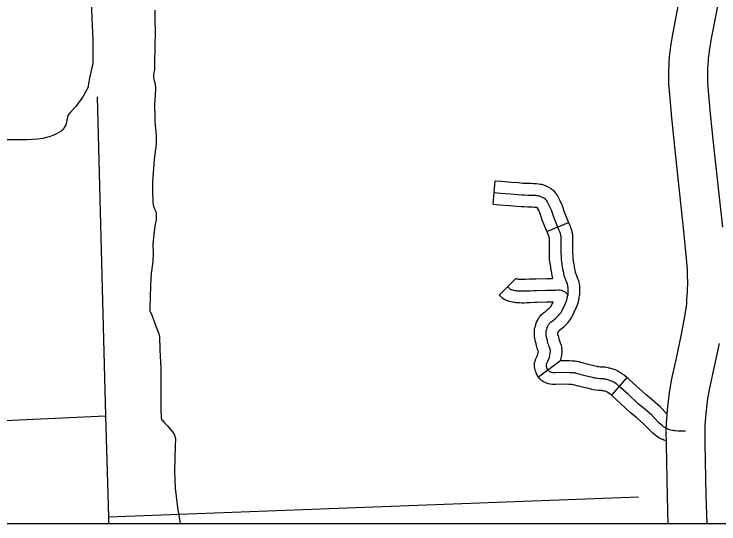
# Model space of a CAD drawing. Extents: x 1720274 to 1751788, y 372074 to 391887.
# Drawn here: x 1730899 to 1731609, y 374371 to 374885 of the extents above; entities that cross this region are included whole.
import ezdxf

# ---------------------------------------------------------------- set-up
doc = ezdxf.new("R2010")
doc.units = 0
for name, color, linetype in [('Level 10', 7, 'Continuous'), ('Level 32', 7, 'Continuous'), ('Level 35', 7, 'Continuous'), ('Level 4', 7, 'Continuous'), ('Level 5', 7, 'Continuous'), ('R_Draft', 7, 'Continuous')]:
    doc.layers.add(name, color=color, linetype=linetype)

msp = doc.modelspace()

# ---------------------------------------------------------------- linework, layer by layer
at = {"layer": 'Level 10'}
for points in [[(1731612.63, 374670.13), (1731603.84, 374752.04), (1731600.4, 374784.4), (1731598.63, 374803.1), (1731597.71, 374816.25), (1731597.6, 374828.47), (1731597.72, 374831.34), (1731597.91, 374834.55), (1731598.16, 374837.75), (1731598.47, 374840.95), (1731598.83, 374844.14), (1731599.24, 374847.33), (1731599.71, 374850.5), (1731600.24, 374853.67), (1731600.82, 374856.83), (1731601.51, 374860.27), (1731606.65, 374887.41), (1731613.56, 374926.92)], [(1731567.79, 374894.49), (1731562.75, 374867.85), (1731562.03, 374864.31), (1731561.33, 374860.48), (1731560.69, 374856.63), (1731560.12, 374852.78), (1731559.61, 374848.91), (1731559.18, 374845.03), (1731558.81, 374841.15), (1731558.5, 374837.27), (1731558.27, 374833.37), (1731558.09, 374829.13), (1731558.23, 374814.69), (1731559.26, 374799.86), (1731561.1, 374780.45), (1731564.56, 374747.85), (1731573.33, 374666.14), (1731576.31, 374635.03), (1731576.57, 374631.36), (1731576.78, 374627.59), (1731576.93, 374623.82), (1731577.02, 374620.04), (1731577.05, 374616.27), (1731577.03, 374612.5), (1731576.94, 374608.73), (1731576.8, 374604.95), (1731576.6, 374601.19), (1731576.33, 374597.42), (1731576.02, 374593.66), (1731575.69, 374590.41), (1731573.37, 374576.67), (1731570.51, 374560.87), (1731565.64, 374538.35), (1731561.13, 374517.3), (1731558.6, 374503.56), (1731556.63, 374486.39), (1731555.58, 374472.76), (1731555.4, 374465.3)], [(1731594.89, 374464.37), (1731595.04, 374470.76), (1731595.96, 374482.62), (1731597.69, 374497.73), (1731599.87, 374509.57), (1731604.26, 374530.03), (1731609.26, 374553.18)], [(1731555.4, 374465.3), (1731555.6, 374451.48), (1731556.66, 374398.87), (1731557.5, 374371.32)], [(1731597.01, 374371.32), (1731596.14, 374399.86), (1731595.09, 374452.19), (1731594.89, 374464.37)]]:
    msp.add_lwpolyline(points, dxfattribs=at)
at = {"layer": 'Level 32'}
for p, q in [((1731381.57, 374693.32), (1731383.51, 374716.94)), ((1731435.44, 374665.91), (1731457.41, 374674.82)), ((1731387.71, 374601.78), (1731404.47, 374618.53)), ((1731449.57, 374535.87), (1731427.32, 374519.14)), ((1731516.06, 374518.87), (1731500.66, 374500.86))]:
    msp.add_line(p, q, dxfattribs=at)
for points in [[(1731383.51, 374716.94), (1731389.99, 374716.4), (1731399.87, 374715.68), (1731407.12, 374715.05), (1731411.45, 374714.67), (1731413.35, 374714.57), (1731417.1, 374714.46), (1731419.72, 374714.4), (1731422.32, 374714.34), (1731423.78, 374714.23), (1731425.11, 374714.23), (1731427.24, 374714), (1731428.79, 374713.7), (1731430.25, 374713.38), (1731432.27, 374712.85), (1731434.44, 374711.98), (1731435.98, 374711.25), (1731437.93, 374710.27), (1731440.41, 374708.76), (1731442.5, 374706.81), (1731444.47, 374704.59), (1731446.28, 374701.68), (1731448.65, 374697.13), (1731451.15, 374691.91), (1731453.04, 374685.62), (1731457.1, 374675.58), (1731457.41, 374674.82)], [(1731382.54, 374705.13), (1731389.07, 374704.59), (1731398.92, 374703.87), (1731406.08, 374703.25), (1731410.63, 374702.84), (1731412.87, 374702.73), (1731416.79, 374702.61), (1731419.44, 374702.56), (1731421.75, 374702.5), (1731423.36, 374702.38), (1731424.45, 374702.38), (1731425.49, 374702.27), (1731426.41, 374702.09), (1731427.45, 374701.86), (1731428.54, 374701.58), (1731429.7, 374701.11), (1731430.79, 374700.59), (1731432.17, 374699.9), (1731433.21, 374699.27), (1731434.02, 374698.52), (1731434.94, 374697.48), (1731435.97, 374695.81), (1731438.05, 374691.83), (1731440.06, 374687.62), (1731441.85, 374681.68), (1731446.11, 374671.13), (1731447.73, 374667.15), (1731448.36, 374665.71), (1731448.76, 374664.85), (1731448.99, 374664.21), (1731449.17, 374663.4), (1731449.28, 374662.71), (1731449.4, 374661.85), (1731449.57, 374661.1), (1731449.63, 374660.35), (1731449.74, 374658.62), (1731449.69, 374644.55), (1731449.92, 374640.46), (1731449.92, 374638.67), (1731450.09, 374637.28), (1731450.38, 374635.21), (1731450.55, 374633.83), (1731450.84, 374632.21), (1731451.13, 374630.37), (1731451.53, 374628.41), (1731451.93, 374625.81), (1731452.28, 374624.14), (1731452.85, 374621.66), (1731454.29, 374617.62), (1731454.64, 374616.64), (1731455.16, 374615.2), (1731455.62, 374614.05), (1731456.02, 374613.07), (1731456.14, 374612.55), (1731456.31, 374611.68), (1731456.48, 374610.88), (1731456.54, 374610.3), (1731456.66, 374609.38), (1731456.66, 374608.63), (1731456.66, 374607.47), (1731456.66, 374606.55), (1731456.66, 374605.51), (1731456.66, 374604.07), (1731456.6, 374601.88)], [(1731381.57, 374693.32), (1731388.16, 374692.77), (1731397.98, 374692.06), (1731405.05, 374691.44), (1731409.8, 374691.02), (1731412.4, 374690.89), (1731416.49, 374690.77), (1731419.16, 374690.71), (1731421.17, 374690.66), (1731422.94, 374690.53), (1731423.77, 374690.53), (1731424.03, 374690.48), (1731424.65, 374690.35), (1731424.82, 374690.3), (1731424.95, 374690.25), (1731425.6, 374689.94), (1731425.7, 374689.89), (1731427.45, 374686.53), (1731428.98, 374683.33), (1731430.66, 374677.75), (1731435.13, 374666.69), (1731435.44, 374665.92)], [(1731457.41, 374674.82), (1731458.64, 374671.76), (1731459.16, 374670.6), (1731459.72, 374669.38), (1731460.41, 374667.49), (1731460.81, 374665.62), (1731461, 374664.47), (1731461.07, 374663.97), (1731461.32, 374662.89), (1731461.45, 374661.2), (1731461.59, 374658.99), (1731461.54, 374644.86), (1731461.77, 374640.79), (1731461.77, 374639.41), (1731461.84, 374638.83), (1731462.12, 374636.76), (1731462.27, 374635.6), (1731462.53, 374634.17), (1731462.79, 374632.47), (1731463.19, 374630.51), (1731463.6, 374627.92), (1731463.85, 374626.68), (1731464.24, 374625), (1731465.46, 374621.58), (1731465.8, 374620.62), (1731466.24, 374619.41), (1731466.6, 374618.5), (1731467.37, 374616.63), (1731467.73, 374614.99), (1731467.91, 374614.08), (1731468.21, 374612.71), (1731468.32, 374611.62), (1731468.51, 374610.11), (1731468.51, 374608.63), (1731468.51, 374607.47), (1731468.51, 374606.55), (1731468.51, 374605.51), (1731468.51, 374603.92), (1731468.44, 374601.57)], [(1731435.44, 374665.91), (1731436.81, 374662.54), (1731437.56, 374660.82), (1731437.58, 374660.78), (1731437.72, 374659.73), (1731437.82, 374659.32), (1731437.89, 374658.25), (1731437.83, 374644.24), (1731438.07, 374640.12), (1731438.07, 374637.93), (1731438.34, 374635.74), (1731438.63, 374633.66), (1731438.83, 374632.05), (1731439.15, 374630.26), (1731439.46, 374628.26), (1731439.86, 374626.3), (1731440.27, 374623.7), (1731440.7, 374621.6), (1731441.38, 374618.68)], [(1731404.47, 374618.53), (1731404.63, 374618.4), (1731404.84, 374618.35), (1731405.44, 374618.2), (1731405.93, 374618.13), (1731406.84, 374618), (1731406.97, 374617.98), (1731407.24, 374617.98), (1731408.45, 374617.98), (1731409.61, 374617.92), (1731410.85, 374617.84), (1731411.86, 374617.86), (1731414.09, 374617.97), (1731418.21, 374618.09), (1731422.16, 374618.2), (1731424.63, 374618.34), (1731435.13, 374618.56), (1731438.41, 374618.6), (1731441.38, 374618.68)], [(1731396.09, 374610.15), (1731396.47, 374609.77), (1731396.92, 374609.4), (1731397.23, 374609.09), (1731397.87, 374608.56), (1731398.21, 374608.29), (1731398.82, 374607.91), (1731399.43, 374607.57), (1731400.15, 374607.34), (1731400.91, 374607.12), (1731401.97, 374606.85), (1731403.18, 374606.55), (1731404.28, 374606.4), (1731405.08, 374606.28), (1731405.8, 374606.17), (1731406.52, 374606.13), (1731407.24, 374606.13), (1731408.15, 374606.13), (1731408.91, 374606.09), (1731410.58, 374605.98), (1731412.28, 374606.02), (1731414.56, 374606.13), (1731418.54, 374606.24), (1731422.67, 374606.36), (1731425.1, 374606.5), (1731435.31, 374606.71), (1731438.64, 374606.75), (1731445.1, 374606.93), (1731447.35, 374607), (1731448.21, 374607), (1731449.67, 374606.82), (1731450.35, 374606.64), (1731450.92, 374606.43), (1731451.39, 374606.25), (1731451.78, 374606.07), (1731452.46, 374605.75), (1731453, 374605.46), (1731453.68, 374605), (1731454.35, 374604.57), (1731454.75, 374604.25), (1731455.18, 374603.93), (1731455.5, 374603.53), (1731455.89, 374603), (1731456.6, 374601.88)], [(1731387.71, 374601.78), (1731388.47, 374601.02), (1731388.92, 374600.64), (1731389.25, 374600.31), (1731390.46, 374599.31), (1731391.41, 374598.57), (1731392.77, 374597.72), (1731394.68, 374596.64), (1731396.66, 374596.02), (1731397.76, 374595.69), (1731399.09, 374595.36), (1731400.93, 374594.9), (1731402.63, 374594.66), (1731403.31, 374594.56), (1731404.56, 374594.37), (1731406.21, 374594.28), (1731407.24, 374594.28), (1731407.85, 374594.28), (1731408.21, 374594.26), (1731410.3, 374594.12), (1731412.71, 374594.17), (1731415.03, 374594.29), (1731418.87, 374594.4), (1731423.18, 374594.52), (1731425.57, 374594.66), (1731435.5, 374594.87), (1731438.86, 374594.9), (1731441.98, 374594.99)], [(1731489.76, 374517.49), (1731488.58, 374517.53), (1731486.5, 374517.77), (1731484.8, 374518.01), (1731483.83, 374518.26), (1731481.47, 374518.81), (1731474.33, 374520.41), (1731469.3, 374521.76), (1731465.9, 374522.67), (1731464.79, 374523.05), (1731463.79, 374523.29), (1731463.2, 374523.36), (1731462.33, 374523.39), (1731460.94, 374523.46), (1731458.31, 374523.6), (1731450.75, 374523.88), (1731444.3, 374523.64), (1731442.01, 374523.6), (1731440.93, 374523.74), (1731440.34, 374523.88), (1731439.44, 374524.12), (1731438.47, 374524.58), (1731437.91, 374525.03), (1731437.43, 374525.44), (1731436.94, 374526.07), (1731436.46, 374526.8), (1731436.04, 374527.87), (1731435.56, 374529.09), (1731435.35, 374529.71), (1731435.17, 374530.34), (1731435.1, 374530.75), (1731435.1, 374531.14), (1731435.1, 374531.73), (1731435.28, 374532.28), (1731435.59, 374533.08), (1731435.97, 374533.98), (1731436.73, 374535.41), (1731438.12, 374539.09), (1731438.61, 374541.65), (1731438.92, 374542.9), (1731439.06, 374543.84), (1731439.13, 374544.67), (1731439.13, 374545.16), (1731439.13, 374545.75), (1731439.13, 374546.2), (1731439.06, 374546.83), (1731439.02, 374547.21), (1731438.89, 374547.62), (1731438.75, 374548.15), (1731438.4, 374549.01), (1731437.98, 374549.99), (1731437.46, 374551.3), (1731436.73, 374553.49), (1731436.42, 374555.33), (1731436.21, 374556.3), (1731435.49, 374558.39), (1731435.28, 374559.15), (1731435.14, 374559.91), (1731435.04, 374560.68), (1731434.93, 374561.58), (1731434.9, 374562.45), (1731434.9, 374563.14), (1731434.9, 374563.66), (1731434.9, 374564.11), (1731434.93, 374564.63), (1731435, 374565.05), (1731435.07, 374565.71), (1731435.17, 374566.3), (1731435.42, 374567.13), (1731435.66, 374567.86), (1731435.83, 374568.42), (1731436.04, 374569.22), (1731436.32, 374570.08), (1731436.63, 374570.74), (1731437.05, 374571.44), (1731437.46, 374572.24), (1731437.88, 374572.79), (1731438.3, 374573.38), (1731438.64, 374573.8), (1731439.02, 374574.18), (1731439.65, 374574.6), (1731440.58, 374575.36), (1731442.6, 374576.92), (1731444.64, 374578.73), (1731445.58, 374579.59), (1731446.45, 374580.39), (1731447.28, 374581.33), (1731448.11, 374582.2), (1731448.73, 374582.86), (1731449.29, 374583.59), (1731449.91, 374584.42), (1731450.33, 374585.01), (1731450.85, 374586.02), (1731452.55, 374589.63), (1731454.7, 374594.21), (1731455.62, 374596.63), (1731456, 374598.04), (1731456.22, 374599.1), (1731456.3, 374599.82), (1731456.43, 374600.72), (1731456.6, 374601.88)], [(1731450.35, 374535.72), (1731449.57, 374535.87), (1731450.19, 374539.12), (1731450.56, 374540.6), (1731450.84, 374542.48), (1731450.98, 374544.18), (1731450.98, 374545.16), (1731450.98, 374545.75), (1731450.98, 374546.86), (1731450.85, 374548.01), (1731450.7, 374549.65), (1731450.24, 374551.03), (1731450.01, 374551.88), (1731449.35, 374553.54), (1731448.94, 374554.49), (1731448.6, 374555.35), (1731448.27, 374556.37), (1731448.06, 374557.56), (1731447.65, 374559.51), (1731446.84, 374561.82), (1731446.79, 374562.16), (1731446.75, 374562.5), (1731446.75, 374562.68), (1731446.75, 374563.14), (1731446.75, 374563.45), (1731446.75, 374563.46), (1731446.78, 374563.75), (1731446.94, 374564.22), (1731447.23, 374565.15), (1731447.33, 374565.54), (1731447.36, 374565.6), (1731447.96, 374566.09), (1731450.16, 374567.79), (1731452.59, 374569.94), (1731453.62, 374570.89), (1731454.91, 374572.08), (1731455.99, 374573.29), (1731456.69, 374574.02), (1731457.78, 374575.17), (1731458.75, 374576.45), (1731459.5, 374577.45), (1731460.48, 374578.85), (1731461.48, 374580.77), (1731463.27, 374584.59), (1731465.62, 374589.58), (1731466.9, 374592.96), (1731467.54, 374595.31), (1731467.93, 374597.24), (1731468.05, 374598.29), (1731468.16, 374599.02), (1731468.44, 374601.57)], [(1731425.54, 374539.61), (1731425.92, 374540.32), (1731426.67, 374542.3), (1731427.03, 374544.19), (1731427.23, 374545), (1731427.02, 374545.48), (1731426.32, 374547.26), (1731425.2, 374550.61), (1731424.78, 374553.1), (1731424.16, 374554.87), (1731423.71, 374556.53), (1731423.43, 374558.05), (1731423.28, 374559.2), (1731423.11, 374560.66), (1731423.05, 374562.21), (1731423.05, 374563.14), (1731423.05, 374563.66), (1731423.05, 374564.51), (1731423.15, 374566.01), (1731423.25, 374566.64), (1731423.33, 374567.36), (1731423.62, 374568.99), (1731424.1, 374570.66), (1731424.38, 374571.5), (1731424.44, 374571.68), (1731424.66, 374572.52), (1731425.27, 374574.44), (1731426.17, 374576.34), (1731426.7, 374577.23), (1731427.4, 374578.57), (1731428.29, 374579.76), (1731428.89, 374580.6), (1731429.88, 374581.79), (1731431.47, 374583.39), (1731432.6, 374584.14), (1731433.21, 374584.63), (1731435.03, 374586.05), (1731436.69, 374587.52), (1731437.54, 374588.3), (1731437.98, 374588.71), (1731438.57, 374589.37), (1731439.53, 374590.37), (1731439.69, 374590.54), (1731439.83, 374590.73), (1731440.2, 374591.21), (1731440.22, 374591.26), (1731441.98, 374594.99)], [(1731500.66, 374500.86), (1731499.1, 374502.19), (1731497.48, 374503.31), (1731496.53, 374504), (1731496.1, 374504.24), (1731495.77, 374504.42), (1731495.45, 374504.56), (1731495.17, 374504.63), (1731493.98, 374504.95), (1731493.19, 374505.15), (1731492.47, 374505.32), (1731491.62, 374505.53), (1731491.39, 374505.59), (1731491.38, 374505.59), (1731490.48, 374505.61), (1731489.4, 374505.65), (1731487.72, 374505.7), (1731484.98, 374506.02), (1731482.52, 374506.37), (1731481.03, 374506.74), (1731478.82, 374507.26), (1731471.49, 374508.9), (1731466.24, 374510.32), (1731462.45, 374511.32), (1731461.76, 374511.56), (1731460.33, 374511.63), (1731457.78, 374511.76), (1731450.75, 374512.02), (1731444.61, 374511.79), (1731441.33, 374511.74), (1731438.81, 374512.07), (1731437.44, 374512.39), (1731435.37, 374512.95), (1731432.14, 374514.45), (1731430.32, 374515.93), (1731428.81, 374517.23), (1731427.32, 374519.14), (1731425.87, 374521.31), (1731425.01, 374523.54), (1731424.42, 374525.01), (1731424.01, 374526.25), (1731423.59, 374527.77), (1731423.25, 374529.77), (1731423.25, 374531.14), (1731423.25, 374533.53), (1731424.09, 374536.21), (1731424.61, 374537.55), (1731425.27, 374539.1), (1731425.54, 374539.61)], [(1731516.06, 374518.87), (1731513.57, 374521), (1731511.17, 374522.65), (1731509.35, 374523.98), (1731507.56, 374524.98), (1731506.22, 374525.71), (1731504.3, 374526.56), (1731502.47, 374527.25), (1731501.07, 374527.58), (1731499.97, 374527.88), (1731498.82, 374528.17), (1731498.09, 374528.35), (1731497.27, 374528.55), (1731495.8, 374528.9), (1731494.22, 374529.13), (1731492.79, 374529.26), (1731491.19, 374529.3), (1731490.13, 374529.34), (1731489.45, 374529.36), (1731488.03, 374529.52), (1731487.09, 374529.66), (1731486.63, 374529.77), (1731484.12, 374530.36), (1731477.16, 374531.92), (1731472.36, 374533.21), (1731469.35, 374534.01), (1731468.12, 374534.43), (1731465.88, 374534.98), (1731464.13, 374535.18), (1731462.86, 374535.23), (1731461.55, 374535.3), (1731458.84, 374535.44), (1731450.74, 374535.74), (1731450.35, 374535.72)], [(1731575.15, 374464.83), (1731570.85, 374464.73), (1731567.38, 374464.87), (1731565.54, 374464.97), (1731564.05, 374465.11), (1731562.66, 374465.29), (1731561.62, 374465.46), (1731560.27, 374465.74), (1731559.16, 374466.15), (1731558.22, 374466.57), (1731557.32, 374466.99), (1731556.63, 374467.3), (1731555.38, 374467.85), (1731554.41, 374468.34), (1731553.16, 374469.17), (1731551.74, 374470.35), (1731550.07, 374471.71), (1731548.48, 374473.13), (1731541.26, 374480.7), (1731533.84, 374487.33), (1731527.7, 374492.33), (1731517.68, 374501.53), (1731509.67, 374508.75), (1731506.34, 374511.59), (1731504.33, 374512.98), (1731502.94, 374513.99), (1731501.83, 374514.61), (1731501, 374515.06), (1731499.82, 374515.58), (1731498.99, 374515.9), (1731498.12, 374516.11), (1731496.98, 374516.42), (1731496, 374516.66), (1731495.28, 374516.83), (1731494.44, 374517.04), (1731493.58, 374517.25), (1731492.85, 374517.35), (1731492.09, 374517.42), (1731490.84, 374517.46), (1731489.76, 374517.49)], [(1731556.3, 374482.1), (1731549.51, 374489.22), (1731541.53, 374496.35), (1731535.46, 374501.29), (1731525.65, 374510.29), (1731517.49, 374517.65), (1731516.06, 374518.87)], [(1731555.55, 374454.85), (1731554.66, 374455.18), (1731553.33, 374455.78), (1731552.4, 374456.21), (1731551.78, 374456.48), (1731550.32, 374457.14), (1731548.44, 374458.07), (1731546.07, 374459.66), (1731544.21, 374461.2), (1731542.38, 374462.68), (1731540.23, 374464.61), (1731533.01, 374472.18), (1731526.15, 374478.31), (1731519.95, 374483.36), (1731509.71, 374492.76), (1731501.85, 374499.84), (1731500.66, 374500.86)]]:
    msp.add_lwpolyline(points, dxfattribs=at)
at = {"layer": 'Level 35'}
for points in [[(1731012.83, 374955.98), (1731006.37, 374942.73), (1731002.39, 374938.33), (1730998.27, 374932.59), (1730995.2, 374928.43), (1730994.18, 374925.45), (1730991.57, 374922.75), (1730988.7, 374919.06), (1730984.91, 374914.34), (1730979.48, 374908.39), (1730978.35, 374906.03), (1730977.64, 374903.16), (1730977.02, 374898.85), (1730977.33, 374887.97), (1730978.56, 374859.05), (1730978.56, 374840.99), (1730978.51, 374834.61)], [(1731040.93, 374888.91), (1731040.93, 374878.2), (1731041.29, 374868.08), (1731040.81, 374835.94), (1731040.57, 374828.83), (1731039.97, 374826.07), (1731039.85, 374824.14), (1731039.85, 374821.73), (1731039.97, 374819.08), (1731041.29, 374814.63), (1731041.65, 374810.29), (1731041.53, 374803.07), (1731040.69, 374794.04), (1731041.05, 374780.19), (1731041.05, 374776.34), (1731041.53, 374772.25), (1731042.02, 374767.07), (1731042.38, 374761.89), (1731042.38, 374754.91), (1731042.02, 374750.82), (1731041.41, 374746.36), (1731040.45, 374738.18), (1731039.85, 374729.15), (1731039.01, 374720.72), (1731038.77, 374716.51), (1731038.65, 374711.57), (1731038.77, 374706.75), (1731039.01, 374695.44), (1731039.37, 374692.55), (1731040.21, 374689.42), (1731042.02, 374686.05), (1731042.26, 374684.72), (1731042.26, 374682.31), (1731042.26, 374677.62), (1731041.41, 374673.28), (1731040.09, 374663.53), (1731038.89, 374652.7), (1731039.25, 374644.51), (1731039.01, 374635.6), (1731037.2, 374623.68), (1731036.6, 374611.88), (1731036.24, 374599), (1731035.88, 374590.09), (1731035.88, 374588.4), (1731036.12, 374585.52), (1731037.33, 374583.23), (1731038.65, 374579.98), (1731042.14, 374570.59), (1731044.9, 374562.64), (1731045.62, 374559.87), (1731045.87, 374555.66), (1731045.99, 374551.32), (1731046.23, 374546.39), (1731047.07, 374528.45), (1731046.95, 374513.04), (1731046.95, 374489.68), (1731047.19, 374484.02), (1731047.31, 374481.13), (1731047.55, 374478.24), (1731048.03, 374475.95), (1731048.99, 374474.99), (1731050.68, 374473.19), (1731053.32, 374470.3)], [(1730978.51, 374834.61), (1730977.87, 374832.55), (1730975.3, 374820.24), (1730973.66, 374810.69), (1730972.33, 374808.13), (1730968.44, 374801.36), (1730961.57, 374791.72), (1730956.14, 374786.07), (1730954.4, 374784.13), (1730953.58, 374782.59), (1730952.96, 374779.2), (1730952.14, 374775.92), (1730951.42, 374773.15), (1730950.6, 374771.51), (1730948.76, 374768.74), (1730946.61, 374766.99), (1730942.2, 374764.22), (1730938.3, 374762.48), (1730934.72, 374761.25), (1730931.85, 374760.43), (1730928.47, 374759.61), (1730922.83, 374758.89), (1730912.27, 374758.07), (1730891.98, 374758.17)], [(1731053.32, 374470.3), (1731058.86, 374463.92), (1731060.42, 374461.87), (1731061.26, 374459.82), (1731061.74, 374456.81), (1731061.38, 374449.83), (1731060.9, 374424.91), (1731061.62, 374407.45), (1731063.91, 374387.83), (1731066.58, 374371.32)]]:
    msp.add_lwpolyline(points, dxfattribs=at)
at = {"layer": 'Level 4'}
msp.add_lwpolyline([(1730982.83, 374801.35), (1730991.4, 374480.23), (1730994.31, 374378.38), (1730994.53, 374371.32)], dxfattribs=at)
at = {"layer": 'Level 5'}
for points in [[(1730129.94, 374440.4), (1730991.4, 374480.23)], [(1730994.31, 374378.38), (1731527.97, 374398.64)]]:
    msp.add_lwpolyline(points, dxfattribs=at)
at = {"layer": 'R_Draft'}
msp.add_lwpolyline([(1729990.7, 381816.11), (1741847.55, 381816.11), (1741847.55, 374371.32), (1729990.7, 374371.32)], close=True, dxfattribs=at)

doc.saveas('drawing.dxf')
